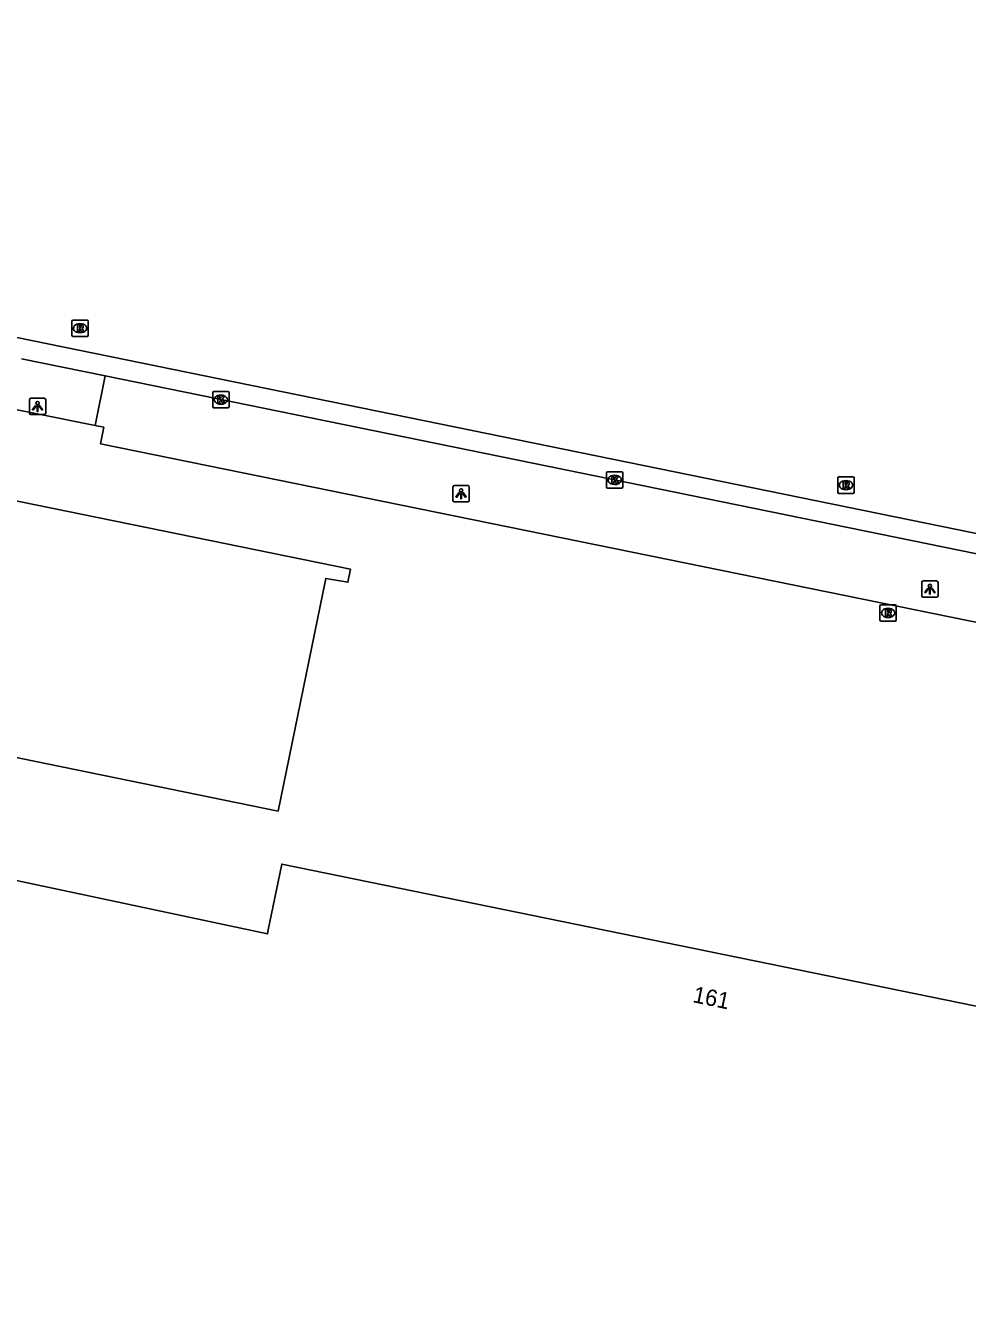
# Model space of a CAD drawing. Extents: x 157692 to 159670, y 381454 to 383289.
# Drawn here: x 158788.3 to 158845.7, y 382936.6 to 383013.8 of the extents above; entities that cross this region are included whole.
import ezdxf

# ---------------------------------------------------------------- set-up
doc = ezdxf.new("R2010")
doc.units = 0
for name, color, linetype in [('IMGEO_Kolk', 7, 'Continuous'), ('IMGEO_Lichtpunt', 7, 'Continuous'), ('IMGEO_Pand', 7, 'Continuous'), ('IMGEO_Pand_nummerreeks', 7, 'Continuous'), ('IMGEO_Rijbaan_lokaal_gesloten', 7, 'Continuous'), ('IMGEO_Rioolput', 7, 'Continuous'), ('IMGEO_Voetpad_open', 7, 'Continuous')]:
    doc.layers.add(name, color=color, linetype=linetype)

msp = doc.modelspace()

# ---------------------------------------------------------------- linework, layer by layer
at = {"layer": 'IMGEO_Kolk'}
for p, q in [((158799.774, 382991.479), (158800.626, 382991.479)), ((158799.699, 382990.553), (158799.699, 382991.405)), ((158800.187, 382991.259), (158800.212, 382991.259)), ((158800.7, 382991.405), (158800.7, 382990.553)), ((158800.626, 382990.479), (158799.774, 382990.479)), ((158800.21, 382990.699), (158800.185, 382990.699)), ((158823.684, 382985.663), (158823.684, 382986.515)), ((158823.759, 382986.589), (158824.611, 382986.589)), ((158824.172, 382986.369), (158824.197, 382986.369)), ((158824.685, 382986.515), (158824.685, 382985.663)), ((158824.611, 382985.589), (158823.759, 382985.589)), ((158824.195, 382985.809), (158824.17, 382985.809))]:
    msp.add_line(p, q, dxfattribs=at)
for points in [[(158799.774, 382991.479), (158800.626, 382991.479)], [(158799.699, 382990.553), (158799.699, 382991.405)], [(158800.02, 382991.179), (158800.143, 382991.179), (158800.143, 382991.028), (158800.273, 382991.179), (158800.437, 382991.179), (158800.291, 382991.028), (158800.444, 382990.779), (158800.292, 382990.779), (158800.207, 382990.943), (158800.143, 382990.876), (158800.143, 382990.779), (158800.02, 382990.779), (158800.02, 382991.179)], [(158800.7, 382991.405), (158800.7, 382990.553)], [(158800.626, 382990.479), (158799.774, 382990.479)], [(158823.684, 382985.663), (158823.684, 382986.515)], [(158823.759, 382986.589), (158824.611, 382986.589)], [(158824.005, 382986.289), (158824.128, 382986.289), (158824.128, 382986.138), (158824.258, 382986.289), (158824.422, 382986.289), (158824.276, 382986.138), (158824.429, 382985.889), (158824.277, 382985.889), (158824.192, 382986.053), (158824.128, 382985.986), (158824.128, 382985.889), (158824.005, 382985.889), (158824.005, 382986.289)], [(158824.685, 382986.515), (158824.685, 382985.663)], [(158824.611, 382985.589), (158823.759, 382985.589)]]:
    msp.add_lwpolyline(points, dxfattribs=at)
for centre, start, end in [((158799.776, 382991.403), 91.55205, 178.44795), ((158799.776, 382991.403), 91.55205, 178.44795), ((158800.624, 382991.403), 1.55205, 88.44795), ((158800.624, 382991.403), 1.55205, 88.44795), ((158799.776, 382990.555), 181.55205, 268.44795), ((158799.776, 382990.555), 181.55205, 268.44795), ((158800.624, 382990.555), 271.55205, 358.44795), ((158800.624, 382990.555), 271.55205, 358.44795), ((158823.761, 382986.513), 91.55205, 178.44795), ((158823.761, 382986.513), 91.55205, 178.44795), ((158824.609, 382986.513), 1.55205, 88.44795), ((158824.609, 382986.513), 1.55205, 88.44795), ((158823.761, 382985.665), 181.55205, 268.44795), ((158823.761, 382985.665), 181.55205, 268.44795), ((158824.609, 382985.665), 271.55205, 358.44795), ((158824.609, 382985.665), 271.55205, 358.44795)]:
    msp.add_arc(centre, 0.0765, start, end, dxfattribs=at)
for centre, major_axis, ratio, start_param, end_param in [((158800.186, 382990.979), (-0.387, 0.002), 0.722429, 4.712389, 7.853982), ((158800.211, 382990.979), (-0.39, 0.002), 0.717154, 1.570796, 4.712389), ((158824.171, 382986.089), (-0.387, 0.002), 0.722429, 4.712389, 7.853982), ((158824.196, 382986.089), (-0.39, 0.002), 0.717154, 1.570796, 4.712389)]:
    msp.add_ellipse(centre, major_axis=major_axis, ratio=ratio, start_param=start_param, end_param=end_param, dxfattribs=at)
at = {"layer": 'IMGEO_Lichtpunt'}
for p, q in [((158788.533, 382990.968), (158788.533, 382990.161)), ((158788.533, 382990.968), (158788.533, 382990.161)), ((158789.435, 382991.063), (158788.627, 382991.063)), ((158789.435, 382991.063), (158788.627, 382991.063)), ((158789.529, 382990.161), (158789.529, 382990.968)), ((158789.529, 382990.161), (158789.529, 382990.968)), ((158788.627, 382990.067), (158789.435, 382990.067)), ((158788.627, 382990.067), (158789.435, 382990.067)), ((158814.331, 382985.651), (158814.331, 382984.844)), ((158814.331, 382985.651), (158814.331, 382984.844)), ((158815.233, 382985.746), (158814.425, 382985.746)), ((158815.233, 382985.746), (158814.425, 382985.746)), ((158815.327, 382984.844), (158815.327, 382985.651)), ((158815.327, 382984.844), (158815.327, 382985.651)), ((158814.425, 382984.75), (158815.233, 382984.75)), ((158814.425, 382984.75), (158815.233, 382984.75)), ((158843.79, 382979.932), (158842.982, 382979.932)), ((158843.79, 382979.932), (158842.982, 382979.932)), ((158842.888, 382979.837), (158842.888, 382979.03)), ((158842.888, 382979.837), (158842.888, 382979.03)), ((158843.884, 382979.03), (158843.884, 382979.837)), ((158843.884, 382979.03), (158843.884, 382979.837)), ((158842.982, 382978.936), (158843.79, 382978.936)), ((158842.982, 382978.936), (158843.79, 382978.936))]:
    msp.add_line(p, q, dxfattribs=at)
for points in [[(158788.907, 382990.632), (158788.946, 382990.604), (158788.758, 382990.342), (158788.72, 382990.369), (158788.907, 382990.632)], [(158789.009, 382990.584), (158789.056, 382990.584), (158789.056, 382990.262), (158789.009, 382990.262), (158789.009, 382990.584)], [(158789.119, 382990.604), (158789.157, 382990.631), (158789.344, 382990.369), (158789.305, 382990.341), (158789.119, 382990.604)], [(158814.705, 382985.315), (158814.744, 382985.287), (158814.556, 382985.025), (158814.518, 382985.052), (158814.705, 382985.315)], [(158814.917, 382985.287), (158814.955, 382985.314), (158815.142, 382985.052), (158815.103, 382985.024), (158814.917, 382985.287)], [(158814.807, 382985.267), (158814.854, 382985.267), (158814.854, 382984.945), (158814.807, 382984.945), (158814.807, 382985.267)], [(158843.262, 382979.501), (158843.301, 382979.473), (158843.113, 382979.211), (158843.075, 382979.238), (158843.262, 382979.501)], [(158843.364, 382979.453), (158843.411, 382979.453), (158843.411, 382979.131), (158843.364, 382979.131), (158843.364, 382979.453)], [(158843.474, 382979.473), (158843.512, 382979.5), (158843.699, 382979.238), (158843.66, 382979.21), (158843.474, 382979.473)]]:
    msp.add_lwpolyline(points, dxfattribs=at)
for centre in [(158789.032, 382990.766), (158814.83, 382985.449), (158843.387, 382979.635)]:
    msp.add_circle(centre, 0.0994, dxfattribs=at)
for centre, start, end in [((158788.627, 382990.968), 90, 180), ((158788.627, 382990.968), 90, 180), ((158789.435, 382990.968), 0, 90), ((158789.435, 382990.968), 0, 90), ((158788.627, 382990.161), 180, 270), ((158788.627, 382990.161), 180, 270), ((158789.435, 382990.161), 270, 0), ((158789.435, 382990.161), 270, 360), ((158814.425, 382985.651), 90, 180), ((158814.425, 382985.651), 90, 180), ((158815.233, 382985.651), 0, 90), ((158815.233, 382985.651), 0, 90), ((158814.425, 382984.844), 180, 270), ((158814.425, 382984.844), 180, 270), ((158815.233, 382984.844), 270, 0), ((158815.233, 382984.844), 270, 360), ((158842.982, 382979.837), 90, 180), ((158842.982, 382979.837), 90, 180), ((158843.79, 382979.837), 0, 90), ((158843.79, 382979.837), 0, 90), ((158842.982, 382979.03), 180, 270), ((158842.982, 382979.03), 180, 270), ((158843.79, 382979.03), 270, 0), ((158843.79, 382979.03), 270, 360)]:
    msp.add_arc(centre, 0.0946, start, end, dxfattribs=at)
at = {"layer": 'IMGEO_Pand'}
for points in [[(158764.919, 382989.47), (158808.101, 382980.643), (158807.939, 382979.851), (158806.588, 382980.085), (158803.687, 382965.917), (158753.435, 382976.201), (158756.333, 382990.393), (158733.971, 382994.917), (158734.122, 382995.765), (158762.342, 382989.997)], [(158785.725, 382962.1), (158803.033, 382958.425), (158803.062, 382958.566), (158803.905, 382962.686), (158857.825, 382951.646)]]:
    msp.add_lwpolyline(points, dxfattribs=at)
at = {"layer": 'IMGEO_Rijbaan_lokaal_gesloten'}
for points in [[(159115.477, 382927.089), (159047.024, 382941.455), (159008.345, 382949.698), (158733.282, 383005.886), (158715.883, 383009.549), (158678.432, 383017.066)], [(158788.046, 382993.471), (158793.16, 382992.429)], [(158793.16, 382992.429), (159008.1, 382948.523)]]:
    msp.add_lwpolyline(points, dxfattribs=at)
at = {"layer": 'IMGEO_Rioolput'}
for p, q in [((158791.119, 382994.904), (158791.119, 382995.756)), ((158791.194, 382995.83), (158792.046, 382995.83)), ((158791.607, 382995.61), (158791.632, 382995.61)), ((158792.12, 382995.756), (158792.12, 382994.904)), ((158792.046, 382994.83), (158791.194, 382994.83)), ((158791.63, 382995.05), (158791.605, 382995.05)), ((158837.772, 382985.342), (158837.772, 382986.194)), ((158837.847, 382986.268), (158838.699, 382986.268)), ((158838.773, 382986.194), (158838.773, 382985.342)), ((158838.283, 382985.488), (158838.258, 382985.488)), ((158838.26, 382986.048), (158838.285, 382986.048)), ((158838.699, 382985.268), (158837.847, 382985.268)), ((158840.338, 382977.559), (158840.338, 382978.411)), ((158840.413, 382978.485), (158841.265, 382978.485)), ((158841.339, 382978.411), (158841.339, 382977.559)), ((158840.849, 382977.705), (158840.824, 382977.705)), ((158840.826, 382978.265), (158840.851, 382978.265)), ((158841.265, 382977.485), (158840.413, 382977.485))]:
    msp.add_line(p, q, dxfattribs=at)
for points in [[(158791.119, 382994.904), (158791.119, 382995.756)], [(158791.194, 382995.83), (158792.046, 382995.83)], [(158791.708, 382995.528), (158791.456, 382995.53), (158791.456, 382995.13)], [(158791.634, 382995.449), (158791.58, 382995.449), (158791.58, 382995.368)], [(158791.58, 382995.368), (158791.632, 382995.368)], [(158792.12, 382995.756), (158792.12, 382994.904)], [(158792.046, 382994.83), (158791.194, 382994.83)], [(158791.456, 382995.13), (158791.58, 382995.13), (158791.58, 382995.292), (158791.591, 382995.292)], [(158791.638, 382995.263), (158791.709, 382995.13), (158791.849, 382995.13), (158791.784, 382995.256)], [(158837.772, 382985.342), (158837.772, 382986.194)], [(158837.847, 382986.268), (158838.699, 382986.268)], [(158838.773, 382986.194), (158838.773, 382985.342)], [(158838.361, 382985.966), (158838.109, 382985.968), (158838.109, 382985.568)], [(158838.109, 382985.568), (158838.233, 382985.568), (158838.233, 382985.73), (158838.244, 382985.73)], [(158838.287, 382985.887), (158838.233, 382985.887), (158838.233, 382985.806)], [(158838.233, 382985.806), (158838.285, 382985.806)], [(158838.291, 382985.701), (158838.362, 382985.568), (158838.502, 382985.568), (158838.437, 382985.694)], [(158838.699, 382985.268), (158837.847, 382985.268)], [(158840.338, 382977.559), (158840.338, 382978.411)], [(158840.413, 382978.485), (158841.265, 382978.485)], [(158841.339, 382978.411), (158841.339, 382977.559)], [(158840.927, 382978.183), (158840.675, 382978.185), (158840.675, 382977.785)], [(158840.675, 382977.785), (158840.799, 382977.785), (158840.799, 382977.947), (158840.81, 382977.947)], [(158840.853, 382978.104), (158840.799, 382978.104), (158840.799, 382978.023)], [(158840.799, 382978.023), (158840.851, 382978.023)], [(158840.857, 382977.918), (158840.928, 382977.785), (158841.068, 382977.785), (158841.003, 382977.911)], [(158841.265, 382977.485), (158840.413, 382977.485)]]:
    msp.add_lwpolyline(points, dxfattribs=at)
for centre, radius, start, end in [((158791.196, 382995.754), 0.0765, 91.55205, 178.44795), ((158791.196, 382995.754), 0.0765, 91.55205, 178.44795), ((158791.616, 382995.557), 0.19, 274.7715, 282.96867), ((158791.64, 382995.353), 0.0964, 77.00612, 93.18647), ((158791.654, 382995.41), 0.0378, 276.66336, 79.67722), ((158791.707, 382995.418), 0.109, 350.36119, 89.41601), ((158791.705, 382995.418), 0.112, 277.58423, 350.98172), ((158792.044, 382995.754), 0.0765, 1.55205, 88.44795), ((158792.044, 382995.754), 0.0765, 1.55205, 88.44795), ((158791.196, 382994.906), 0.0765, 181.55205, 268.44795), ((158791.196, 382994.906), 0.0765, 181.55205, 268.44795), ((158791.59, 382995.239), 0.0533, 26.02933, 88.69889), ((158791.689, 382995.203), 0.108, 29.51342, 73.79051), ((158792.044, 382994.906), 0.0765, 271.55205, 358.44795), ((158792.044, 382994.906), 0.0765, 271.55205, 358.44795), ((158837.849, 382986.192), 0.0765, 91.55205, 178.44795), ((158837.849, 382986.192), 0.0765, 91.55205, 178.44795), ((158838.697, 382986.192), 0.0765, 1.55205, 88.44795), ((158838.697, 382986.192), 0.0765, 1.55205, 88.44795), ((158837.849, 382985.344), 0.0765, 181.55205, 268.44795), ((158837.849, 382985.344), 0.0765, 181.55205, 268.44795), ((158838.243, 382985.677), 0.0533, 26.02933, 88.69889), ((158838.269, 382985.995), 0.19, 274.7715, 282.96867), ((158838.293, 382985.791), 0.0964, 77.00612, 93.18647), ((158838.307, 382985.848), 0.0378, 276.66336, 79.67722), ((158838.36, 382985.856), 0.109, 350.36119, 89.41601), ((158838.358, 382985.856), 0.112, 277.58423, 350.98172), ((158838.342, 382985.641), 0.108, 29.51342, 73.79051), ((158838.697, 382985.344), 0.0765, 271.55205, 358.44795), ((158838.697, 382985.344), 0.0765, 271.55205, 358.44795), ((158840.415, 382978.409), 0.0765, 91.55205, 178.44795), ((158840.415, 382978.409), 0.0765, 91.55205, 178.44795), ((158841.263, 382978.409), 0.0765, 1.55205, 88.44795), ((158841.263, 382978.409), 0.0765, 1.55205, 88.44795), ((158840.809, 382977.894), 0.0533, 26.02933, 88.69889), ((158840.835, 382978.212), 0.19, 274.7715, 282.96867), ((158840.859, 382978.008), 0.0964, 77.00612, 93.18647), ((158840.873, 382978.065), 0.0378, 276.66336, 79.67722), ((158840.926, 382978.073), 0.109, 350.36119, 89.41601), ((158840.924, 382978.073), 0.112, 277.58423, 350.98172), ((158840.908, 382977.858), 0.108, 29.51342, 73.79051), ((158840.415, 382977.561), 0.0765, 181.55205, 268.44795), ((158840.415, 382977.561), 0.0765, 181.55205, 268.44795), ((158841.263, 382977.561), 0.0765, 271.55205, 358.44795), ((158841.263, 382977.561), 0.0765, 271.55205, 358.44795)]:
    msp.add_arc(centre, radius, start, end, dxfattribs=at)
for centre, major_axis, ratio, start_param, end_param in [((158791.606, 382995.33), (-0.387, 0.002), 0.722429, 4.712389, 7.853982), ((158791.631, 382995.33), (-0.39, 0.002), 0.717154, 1.570796, 4.712389), ((158838.259, 382985.768), (-0.387, 0.002), 0.722429, 4.712389, 7.853982), ((158838.284, 382985.768), (-0.39, 0.002), 0.717154, 1.570796, 4.712389), ((158840.825, 382977.985), (-0.387, 0.002), 0.722429, 4.712389, 7.853982), ((158840.85, 382977.985), (-0.39, 0.002), 0.717154, 1.570796, 4.712389)]:
    msp.add_ellipse(centre, major_axis=major_axis, ratio=ratio, start_param=start_param, end_param=end_param, dxfattribs=at)
at = {"layer": 'IMGEO_Voetpad_open'}
for points in [[(158792.55, 382989.399), (158763.859, 382995.171), (158763.807, 382994.886), (158744.012, 382998.893), (158732.227, 383001.293)], [(158792.55, 382989.399), (158793.16, 382992.429)], [(158935.137, 382960.688), (158917.768, 382964.358), (158903.275, 382967.284), (158902.965, 382965.847), (158792.866, 382988.291), (158793.06, 382989.296), (158792.55, 382989.399)]]:
    msp.add_lwpolyline(points, dxfattribs=at)

# ---------------------------------------------------------------- texts
at = {"layer": 'IMGEO_Pand_nummerreeks'}
msp.add_text('161', height=1, rotation=348.38847, dxfattribs=at).set_placement((158828.889, 382954.276))

doc.saveas('drawing.dxf')
